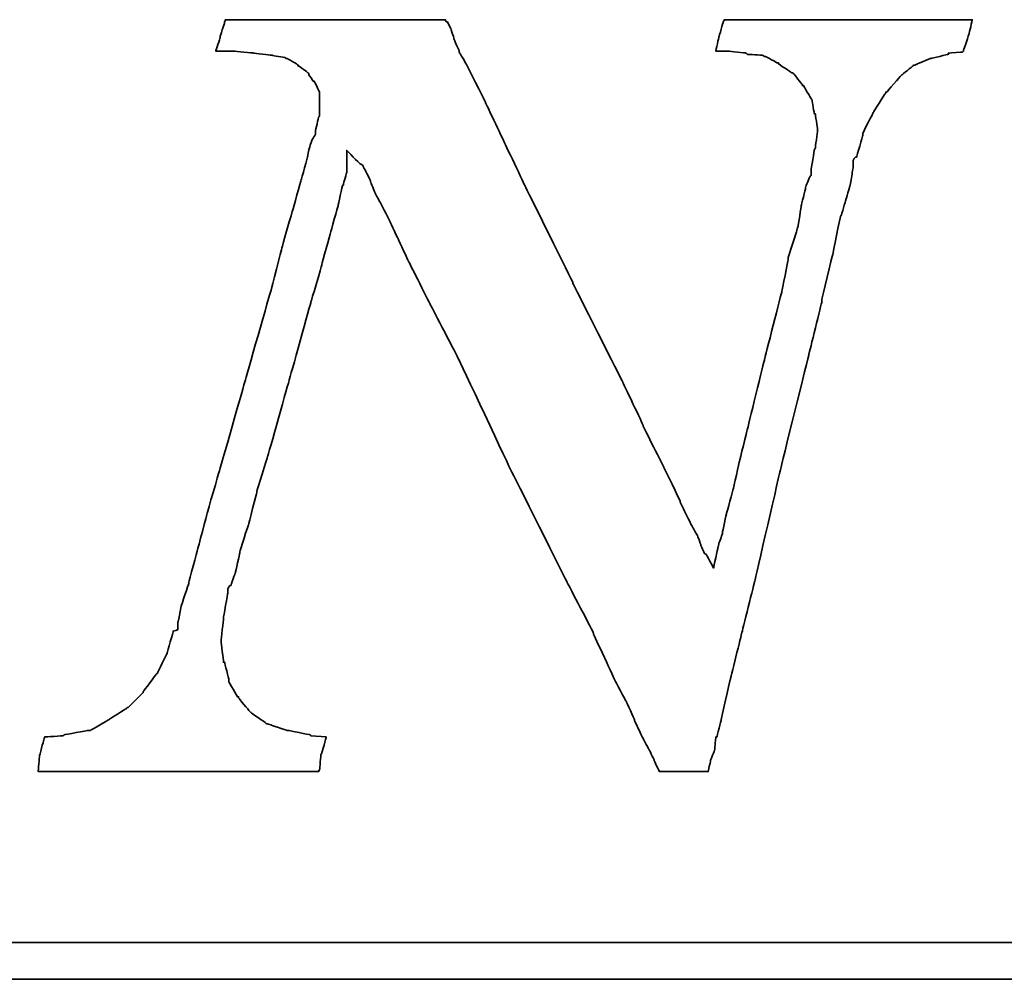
# Model space of a CAD drawing. Header units: millimetres. Extents: x -212 to 3135, y -1694 to 860.
# Tile 561 of 565: x 1114.97 to 1120.35, y -397.81 to -392.56. Entities that reach past the tile are written whole.
import ezdxf

# ---------------------------------------------------------------- set-up
doc = ezdxf.new("R2010")
doc.units = ezdxf.units.MM
doc.layers.add('DIM', color=4, linetype='CONTINUOUS')
doc.layers.add('layer 1', color=7, linetype='CONTINUOUS')

# ---------------------------------------------------------------- blocks, each defined once
blk = doc.blocks.new('TBI MOTION logo(完整正式版)')
at = {"layer": 'layer 1', "color": 22, "lineweight": 35}
for points, knots in [([(58.92625, -7.91875), (58.92625, -7.91875), (58.58625, -7.89375), (58.58625, -7.89375), (58.58625, -7.89375), (58.58625, -7.89375), (58.56625, -7.87125), (58.56625, -7.87125), (58.56625, -7.87125), (58.56625, -7.87125), (58.08375, -7.77375), (58.08375, -7.77375), (58.08375, -7.77375), (58.08375, -7.77375), (58.06125, -7.77375), (58.06125, -7.77375), (58.06125, -7.77375), (58.06125, -7.77375), (57.62625, -7.63125), (57.62625, -7.63125), (57.62625, -7.63125), (57.62625, -7.63125), (57.60625, -7.63125), (57.60625, -7.63125), (57.60625, -7.63125), (57.60625, -7.63125), (57.58125, -7.60625), (57.58125, -7.60625), (57.58125, -7.60625), (57.58125, -7.60625), (57.26625, -7.38875), (57.26625, -7.38875), (57.26625, -7.38875), (57.26625, -7.38875), (57.24625, -7.36875), (57.24625, -7.36875), (57.24625, -7.36875), (57.24625, -7.36875), (57.22125, -7.34375), (57.22125, -7.34375), (57.22125, -7.34375), (57.22125, -7.34375), (56.98125, -7.05375), (56.98125, -7.05375), (56.98125, -7.05375), (56.98125, -7.05375), (56.98125, -7.02875), (56.98125, -7.02875), (56.98125, -7.02875), (56.98125, -7.02875), (56.95625, -7.02875), (56.95625, -7.02875), (56.95625, -7.02875), (56.95625, -7.02875), (56.76625, -6.69625), (56.76625, -6.69625), (56.76625, -6.69625), (56.76625, -6.69625), (56.76625, -6.67125), (56.76625, -6.67125), (56.76625, -6.67125), (56.76625, -6.67125), (56.76625, -6.64875), (56.76625, -6.64875), (56.76625, -6.64875), (56.76625, -6.64875), (56.67125, -6.26375), (56.67125, -6.26375), (56.67125, -6.26375), (56.67125, -6.26375), (56.64625, -6.26375), (56.64625, -6.26375), (56.64625, -6.26375), (56.64625, -6.26375), (56.64625, -6.23875), (56.64625, -6.23875), (56.64625, -6.23875), (56.64625, -6.23875), (56.59625, -5.80875), (56.59625, -5.80875), (56.59625, -5.80875), (56.59625, -5.80875), (56.59625, -5.78375), (56.59625, -5.78375), (56.59625, -5.78375), (56.59625, -5.78375), (56.64625, -5.30375), (56.64625, -5.30375), (56.64625, -5.30375), (56.64625, -5.30375), (56.64625, -5.27875), (56.64625, -5.27875), (56.64625, -5.27875), (56.64625, -5.27875), (56.74125, -4.72875), (56.74125, -4.72875), (56.74125, -4.72875), (56.74125, -4.72875), (56.74125, -4.67875), (56.74125, -4.67875), (56.74125, -4.67875), (56.74125, -4.67875), (56.74125, -4.63375), (56.74125, -4.63375), (56.74125, -4.63375), (56.74125, -4.63375), (56.79125, -4.55875), (56.79125, -4.55875), (56.79125, -4.55875), (56.79125, -4.55875), (56.81125, -4.55875), (56.81125, -4.55875), (56.81125, -4.55875), (56.81125, -4.55875), (56.91125, -4.27375), (56.91125, -4.27375), (56.91125, -4.27375), (56.91125, -4.27375), (57.00625, -3.83874), (57.00625, -3.83874), (57.00625, -3.83874), (57.00625, -3.83874), (57.00625, -3.81374), (57.00625, -3.81374), (57.00625, -3.81374), (57.00625, -3.81374), (57.19875, -3.21374), (57.19875, -3.21374), (57.19875, -3.21374), (57.19875, -3.21374), (57.38625, -2.49625), (57.38625, -2.49625), (57.38625, -2.49625), (57.38625, -2.49625), (57.38625, -2.47374), (57.38625, -2.47374), (57.38625, -2.47374), (57.38625, -2.47374), (57.62625, -1.70375), (57.62625, -1.70375), (57.62625, -1.70375), (57.62625, -1.70375), (58.10625, 0.00125), (58.10625, 0.00125), (58.10625, 0.00125), (58.10625, 0.00125), (58.58625, 1.72625), (58.58625, 1.72625), (58.58625, 1.72625), (58.58625, 1.72625), (58.82625, 2.54125), (58.82625, 2.54125), (58.82625, 2.54125), (58.82625, 2.54125), (58.82625, 2.56374), (58.82625, 2.56374), (58.82625, 2.56374), (58.82625, 2.56374), (59.02125, 3.26125), (59.02125, 3.26125), (59.02125, 3.26125), (59.02125, 3.26125), (59.18625, 3.86125), (59.18625, 3.86125), (59.18625, 3.86125), (59.18625, 3.86125), (59.28625, 4.31875), (59.28625, 4.31875), (59.28625, 4.31875), (59.28625, 4.31875), (59.30625, 4.31875), (59.30625, 4.31875), (59.30625, 4.31875), (59.30625, 4.31875), (59.30625, 4.34125), (59.30625, 4.34125), (59.30625, 4.34125), (59.30625, 4.34125), (59.38125, 4.60625), (59.38125, 4.60625), (59.38125, 4.60625), (59.38125, 4.60625), (59.38125, 4.65125), (59.38125, 4.65125), (59.38125, 4.65125), (59.38125, 4.65125), (59.38125, 5.08625), (59.38125, 5.08625), (59.38125, 5.08625), (59.38125, 5.08625), (59.66625, 4.79624), (59.66625, 4.79624), (59.66625, 4.79624), (59.66625, 4.79624), (59.74125, 4.75124), (59.74125, 4.75124), (59.74125, 4.75124), (59.74125, 4.75124), (59.74125, 4.72624), (59.74125, 4.72624), (59.74125, 4.72624), (59.74125, 4.72624), (59.76125, 4.70124), (59.76125, 4.70124), (59.76125, 4.70124), (59.76125, 4.70124), (59.81125, 4.60625), (59.81125, 4.60625), (59.81125, 4.60625), (59.81125, 4.60625), (59.90625, 4.41125), (59.90625, 4.41125), (59.90625, 4.41125), (59.90625, 4.41125), (59.90625, 4.39125), (59.90625, 4.39125), (59.90625, 4.39125), (59.90625, 4.39125), (60.00375, 4.15124), (60.00375, 4.15124), (60.00375, 4.15124), (60.00375, 4.15124), (60.14625, 3.88374), (60.14625, 3.88374), (60.14625, 3.88374), (60.14625, 3.88374), (60.34125, 3.50124), (60.34125, 3.50124), (60.34125, 3.50124), (60.34125, 3.50124), (60.53125, 3.09125), (60.53125, 3.09125), (60.53125, 3.09125), (60.53125, 3.09125), (60.74625, 2.63625), (60.74625, 2.63625), (60.74625, 2.63625), (60.74625, 2.63625), (61.25125, 1.63124), (61.25125, 1.63124), (61.25125, 1.63124), (61.25125, 1.63124), (61.85125, 0.47625), (61.85125, 0.47625), (61.85125, 0.47625), (61.85125, 0.47625), (63.02625, -2.01874), (63.02625, -2.01874), (63.02625, -2.01874), (63.02625, -2.01874), (64.27625, -4.51374), (64.27625, -4.51374), (64.27625, -4.51374), (64.27625, -4.51374), (64.85125, -5.61375), (64.85125, -5.61375), (64.85125, -5.61375), (64.85125, -5.61375), (64.85125, -5.64125), (64.85125, -5.64125), (64.85125, -5.64125), (64.85125, -5.64125), (65.32875, -6.67125), (65.32875, -6.67125), (65.32875, -6.67125), (65.32875, -6.67125), (65.57125, -7.12875), (65.57125, -7.12875), (65.57125, -7.12875), (65.57125, -7.12875), (65.76125, -7.53625), (65.76125, -7.53625), (65.76125, -7.53625), (65.76125, -7.53625), (65.76125, -7.55625), (65.76125, -7.55625), (65.76125, -7.55625), (65.76125, -7.55625), (65.90375, -7.87125), (65.90375, -7.87125), (65.90375, -7.87125), (65.90375, -7.87125), (66.07125, -8.18125), (66.07125, -8.18125), (66.07125, -8.18125), (66.07125, -8.18125), (66.19125, -8.42375), (66.19125, -8.42375), (66.19125, -8.42375), (66.19125, -8.42375), (66.19125, -8.44375), (66.19125, -8.44375), (66.19125, -8.44375), (66.19125, -8.44375), (66.29125, -8.63875), (66.29125, -8.63875), (66.29125, -8.63875), (66.29125, -8.63875), (66.31125, -8.68625), (66.31125, -8.68625), (66.31125, -8.68625), (66.31125, -8.68625), (66.38375, -8.68625), (66.38375, -8.68625), (66.38375, -8.68625), (66.38375, -8.68625), (66.84125, -8.68625), (66.84125, -8.68625), (66.84125, -8.68625), (66.84125, -8.68625), (67.29625, -8.68625), (67.29625, -8.68625), (67.29625, -8.68625), (67.29625, -8.68625), (67.36625, -8.68625), (67.36625, -8.68625), (67.36625, -8.68625), (67.36625, -8.68625), (67.39125, -8.68625), (67.39125, -8.68625), (67.39125, -8.68625), (67.39125, -8.68625), (67.44125, -8.46875), (67.44125, -8.46875), (67.44125, -8.46875), (67.44125, -8.46875), (67.44125, -8.44375), (67.44125, -8.44375), (67.44125, -8.44375), (67.44125, -8.44375), (67.53625, -8.20375), (67.53625, -8.20375), (67.53625, -8.20375), (67.53625, -8.20375), (67.56125, -7.94375), (67.56125, -7.94375), (67.56125, -7.94375), (67.56125, -7.94375), (67.56125, -7.91875), (67.56125, -7.91875), (67.56125, -7.91875), (67.56125, -7.91875), (67.58625, -7.91875), (67.58625, -7.91875), (67.58625, -7.91875), (67.58625, -7.91875), (67.68125, -7.53625), (67.68125, -7.53625), (67.68125, -7.53625), (67.68125, -7.53625), (67.87375, -6.67125), (67.87375, -6.67125), (67.87375, -6.67125), (67.87375, -6.67125), (68.13625, -5.61375), (68.13625, -5.61375), (68.13625, -5.61375), (68.13625, -5.61375), (68.42375, -4.46374), (68.42375, -4.46374), (68.42375, -4.46374), (68.42375, -4.46374), (68.99875, -1.96874), (68.99875, -1.96874), (68.99875, -1.96874), (68.99875, -1.96874), (69.62625, 0.57625), (69.62625, 0.57625), (69.62625, 0.57625), (69.62625, 0.57625), (69.91125, 1.72625), (69.91125, 1.72625), (69.91125, 1.72625), (69.91125, 1.72625), (69.91125, 1.77625), (69.91125, 1.77625), (69.91125, 1.77625), (69.91125, 1.77625), (70.15125, 2.78124), (70.15125, 2.78124), (70.15125, 2.78124), (70.15125, 2.78124), (70.32125, 3.62125), (70.32125, 3.62125), (70.32125, 3.62125), (70.32125, 3.62125), (70.34125, 3.64625), (70.34125, 3.64625), (70.34125, 3.64625), (70.34125, 3.64625), (70.44125, 3.98125), (70.44125, 3.98125), (70.44125, 3.98125), (70.44125, 3.98125), (70.53625, 4.31875), (70.53625, 4.31875), (70.53625, 4.31875), (70.53625, 4.31875), (70.58125, 4.55875), (70.58125, 4.55875), (70.58125, 4.55875), (70.58125, 4.55875), (70.60625, 4.72624), (70.60625, 4.72624), (70.60625, 4.72624), (70.60625, 4.72624), (70.60625, 4.79624), (70.60625, 4.79624), (70.60625, 4.79624), (70.60625, 4.79624), (70.60625, 4.87125), (70.60625, 4.87125), (70.60625, 4.87125), (70.60625, 4.87125), (70.65625, 4.94125), (70.65625, 4.94125), (70.65625, 4.94125), (70.65625, 4.94125), (70.68125, 4.94125), (70.68125, 4.94125), (70.68125, 4.94125), (70.68125, 4.94125), (70.82125, 5.42125), (70.82125, 5.42125), (70.82125, 5.42125), (70.82125, 5.42125), (70.82125, 5.44625), (70.82125, 5.44625), (70.82125, 5.44625), (70.82125, 5.44625), (70.82125, 5.47125), (70.82125, 5.47125), (70.82125, 5.47125), (70.82125, 5.47125), (71.06125, 5.94625), (71.06125, 5.94625), (71.06125, 5.94625), (71.06125, 5.94625), (71.30125, 6.33124), (71.30125, 6.33124), (71.30125, 6.33124), (71.30125, 6.33124), (71.32625, 6.35625), (71.32625, 6.35625), (71.32625, 6.35625), (71.32625, 6.35625), (71.32625, 6.38124), (71.32625, 6.38124), (71.32625, 6.38124), (71.32625, 6.38124), (71.35125, 6.38124), (71.35125, 6.38124), (71.35125, 6.38124), (71.35125, 6.38124), (71.66125, 6.74125), (71.66125, 6.74125), (71.66125, 6.74125), (71.66125, 6.74125), (71.68625, 6.76625), (71.68625, 6.76625), (71.68625, 6.76625), (71.68625, 6.76625), (71.92625, 6.95624), (71.92625, 6.95624), (71.92625, 6.95624), (71.92625, 6.95624), (71.95125, 6.98125), (71.95125, 6.98125), (71.95125, 6.98125), (71.95125, 6.98125), (71.97625, 6.98125), (71.97625, 6.98125), (71.97625, 6.98125), (71.97625, 6.98125), (72.31125, 7.12624), (72.31125, 7.12624), (72.31125, 7.12624), (72.31125, 7.12624), (72.33375, 7.12624), (72.33375, 7.12624), (72.33375, 7.12624), (72.33375, 7.12624), (72.71625, 7.21875), (72.71625, 7.21875), (72.71625, 7.21875), (72.71625, 7.21875), (72.71625, 7.24624), (72.71625, 7.24624), (72.71625, 7.24624), (72.71625, 7.24624), (72.74125, 7.24624), (72.74125, 7.24624), (72.74125, 7.24624), (72.74125, 7.24624), (73.03124, 7.26624), (73.03124, 7.26624), (73.03124, 7.26624), (73.03124, 7.26624), (73.05375, 7.29125), (73.05375, 7.29125), (73.05375, 7.29125), (73.05375, 7.29125), (73.05375, 7.31625), (73.05375, 7.31625), (73.05375, 7.31625), (73.05375, 7.31625), (73.17625, 7.67625), (73.17625, 7.67625), (73.17625, 7.67625), (73.17625, 7.67625), (73.24625, 7.98625), (73.24625, 7.98625), (73.24625, 7.98625), (73.24625, 7.98625), (73.19625, 7.98625), (73.19625, 7.98625), (73.19625, 7.98625), (73.19625, 7.98625), (72.93625, 7.98625), (72.93625, 7.98625), (72.93625, 7.98625), (72.93625, 7.98625), (72.55125, 7.98625), (72.55125, 7.98625), (72.55125, 7.98625), (72.55125, 7.98625), (72.09625, 7.98625), (72.09625, 7.98625), (72.09625, 7.98625), (72.09625, 7.98625), (71.64125, 7.98625), (71.64125, 7.98625), (71.64125, 7.98625), (71.64125, 7.98625), (70.53625, 7.98625), (70.53625, 7.98625), (70.53625, 7.98625), (70.53625, 7.98625), (69.47875, 7.98625), (69.47875, 7.98625), (69.47875, 7.98625), (69.47875, 7.98625), (68.95125, 7.98625), (68.95125, 7.98625), (68.95125, 7.98625), (68.95125, 7.98625), (68.52125, 7.98625), (68.52125, 7.98625), (68.52125, 7.98625), (68.52125, 7.98625), (68.13625, 7.98625), (68.13625, 7.98625), (68.13625, 7.98625), (68.13625, 7.98625), (67.87375, 7.98625), (67.87375, 7.98625), (67.87375, 7.98625), (67.87375, 7.98625), (67.75125, 7.98625), (67.75125, 7.98625), (67.75125, 7.98625), (67.75125, 7.98625), (67.72625, 7.94125), (67.72625, 7.94125), (67.72625, 7.94125), (67.72625, 7.94125), (67.63125, 7.60625), (67.63125, 7.60625), (67.63125, 7.60625), (67.63125, 7.60625), (67.56125, 7.29125), (67.56125, 7.29125), (67.56125, 7.29125), (67.56125, 7.29125), (67.72625, 7.29125), (67.72625, 7.29125), (67.72625, 7.29125), (67.72625, 7.29125), (67.82625, 7.29125), (67.82625, 7.29125), (67.82625, 7.29125), (67.82625, 7.29125), (67.84625, 7.29125), (67.84625, 7.29125), (67.84625, 7.29125), (67.84625, 7.29125), (68.23125, 7.24624), (68.23125, 7.24624), (68.23125, 7.24624), (68.23125, 7.24624), (68.25875, 7.21875), (68.25875, 7.21875), (68.25875, 7.21875), (68.25875, 7.21875), (68.59125, 7.19624), (68.59125, 7.19624), (68.59125, 7.19624), (68.59125, 7.19624), (68.64125, 7.17125), (68.64125, 7.17125), (68.64125, 7.17125), (68.64125, 7.17125), (68.66625, 7.17125), (68.66625, 7.17125), (68.66625, 7.17125), (68.66625, 7.17125), (68.92625, 7.02624), (68.92625, 7.02624), (68.92625, 7.02624), (68.92625, 7.02624), (68.95125, 7.02624), (68.95125, 7.02624), (68.95125, 7.02624), (68.95125, 7.02624), (68.95125, 7.00624), (68.95125, 7.00624), (68.95125, 7.00624), (68.95125, 7.00624), (69.23875, 6.81125), (69.23875, 6.81125), (69.23875, 6.81125), (69.23875, 6.81125), (69.26625, 6.81125), (69.26625, 6.81125), (69.26625, 6.81125), (69.26625, 6.81125), (69.28625, 6.78625), (69.28625, 6.78625), (69.28625, 6.78625), (69.28625, 6.78625), (69.47875, 6.54875), (69.47875, 6.54875), (69.47875, 6.54875), (69.47875, 6.54875), (69.47875, 6.52375), (69.47875, 6.52375), (69.47875, 6.52375), (69.47875, 6.52375), (69.50625, 6.52375), (69.50625, 6.52375), (69.50625, 6.52375), (69.50625, 6.52375), (69.67125, 6.23625), (69.67125, 6.23625), (69.67125, 6.23625), (69.67125, 6.23625), (69.69375, 6.21125), (69.69375, 6.21125), (69.69375, 6.21125), (69.69375, 6.21125), (69.69375, 6.18625), (69.69375, 6.18625), (69.69375, 6.18625), (69.69375, 6.18625), (69.74625, 5.89875), (69.74625, 5.89875), (69.74625, 5.89875), (69.74625, 5.89875), (69.76625, 5.89875), (69.76625, 5.89875), (69.76625, 5.89875), (69.76625, 5.89875), (69.81375, 5.56625), (69.81375, 5.56625), (69.81375, 5.56625), (69.81375, 5.56625), (69.81375, 5.54125), (69.81375, 5.54125), (69.81375, 5.54125), (69.81375, 5.54125), (69.81375, 5.51625), (69.81375, 5.51625), (69.81375, 5.51625), (69.81375, 5.51625), (69.76625, 5.13125), (69.76625, 5.13125), (69.76625, 5.13125), (69.76625, 5.13125), (69.74625, 5.10874), (69.74625, 5.10874), (69.74625, 5.10874), (69.74625, 5.10874), (69.67125, 4.65125), (69.67125, 4.65125), (69.67125, 4.65125), (69.67125, 4.65125), (69.67125, 4.55875), (69.67125, 4.55875), (69.67125, 4.55875), (69.67125, 4.55875), (69.67125, 4.53125), (69.67125, 4.53125), (69.67125, 4.53125), (69.67125, 4.53125), (69.64625, 4.50874), (69.64625, 4.50874), (69.64625, 4.50874), (69.64625, 4.50874), (69.55125, 4.27125), (69.55125, 4.27125), (69.55125, 4.27125), (69.55125, 4.27125), (69.55125, 4.24625), (69.55125, 4.24625), (69.55125, 4.24625), (69.55125, 4.24625), (69.45375, 3.86125), (69.45375, 3.86125), (69.45375, 3.86125), (69.45375, 3.86125), (69.38625, 3.40624), (69.38625, 3.40624), (69.38625, 3.40624), (69.38625, 3.40624), (69.35875, 3.33125), (69.35875, 3.33125), (69.35875, 3.33125), (69.35875, 3.33125), (69.35875, 3.30875), (69.35875, 3.30875), (69.35875, 3.30875), (69.35875, 3.30875), (69.16625, 2.71125), (69.16625, 2.71125), (69.16625, 2.71125), (69.16625, 2.71125), (69.16625, 2.66375), (69.16625, 2.66375), (69.16625, 2.66375), (69.16625, 2.66375), (69.02625, 1.96374), (69.02625, 1.96374), (69.02625, 1.96374), (69.02625, 1.96374), (68.64125, 0.45624), (68.64125, 0.45624), (68.64125, 0.45624), (68.64125, 0.45624), (68.25875, -1.10625), (68.25875, -1.10625), (68.25875, -1.10625), (68.25875, -1.10625), (68.08625, -1.80125), (68.08625, -1.80125), (68.08625, -1.80125), (68.08625, -1.80125), (67.94625, -2.42625), (67.94625, -2.42625), (67.94625, -2.42625), (67.94625, -2.42625), (67.80125, -2.95375), (67.80125, -2.95375), (67.80125, -2.95375), (67.80125, -2.95375), (67.70625, -3.38375), (67.70625, -3.38375), (67.70625, -3.38375), (67.70625, -3.38375), (67.70625, -3.40875), (67.70625, -3.40875), (67.70625, -3.40875), (67.70625, -3.40875), (67.63125, -3.62375), (67.63125, -3.62375), (67.63125, -3.62375), (67.63125, -3.62375), (67.60625, -3.72125), (67.60625, -3.72125), (67.60625, -3.72125), (67.60625, -3.72125), (67.51125, -4.17375), (67.51125, -4.17375), (67.51125, -4.17375), (67.51125, -4.17375), (67.34625, -3.86374), (67.34625, -3.86374), (67.34625, -3.86374), (67.34625, -3.86374), (67.32125, -3.86374), (67.32125, -3.86374), (67.32125, -3.86374), (67.32125, -3.86374), (67.27125, -3.76874), (67.27125, -3.76874), (67.27125, -3.76874), (67.27125, -3.76874), (67.22625, -3.67374), (67.22625, -3.67374), (67.22625, -3.67374), (67.22625, -3.67374), (67.22625, -3.64875), (67.22625, -3.64875), (67.22625, -3.64875), (67.22625, -3.64875), (67.15125, -3.45375), (67.15125, -3.45375), (67.15125, -3.45375), (67.15125, -3.45375), (67.05625, -3.28875), (67.05625, -3.28875), (67.05625, -3.28875), (67.05625, -3.28875), (66.91125, -3.00125), (66.91125, -3.00125), (66.91125, -3.00125), (66.91125, -3.00125), (66.77125, -2.71375), (66.77125, -2.71375), (66.77125, -2.71375), (66.77125, -2.71375), (66.77125, -2.68875), (66.77125, -2.68875), (66.77125, -2.68875), (66.77125, -2.68875), (66.41125, -1.94374), (66.41125, -1.94374), (66.41125, -1.94374), (66.41125, -1.94374), (65.95125, -1.03375), (65.95125, -1.03375), (65.95125, -1.03375), (65.95125, -1.03375), (65.95125, -1.00875), (65.95125, -1.00875), (65.95125, -1.00875), (65.95125, -1.00875), (65.49625, -0.04874), (65.49625, -0.04874), (65.49625, -0.04874), (65.49625, -0.04874), (64.39375, 2.13624), (64.39375, 2.13624), (64.39375, 2.13624), (64.39375, 2.13624), (64.39375, 2.15624), (64.39375, 2.15624), (64.39375, 2.15624), (64.39375, 2.15624), (63.33625, 4.29125), (63.33625, 4.29125), (63.33625, 4.29125), (63.33625, 4.29125), (62.85625, 5.30125), (62.85625, 5.30125), (62.85625, 5.30125), (62.85625, 5.30125), (62.42625, 6.21125), (62.42625, 6.21125), (62.42625, 6.21125), (62.42625, 6.21125), (62.04125, 6.98125), (62.04125, 6.98125), (62.04125, 6.98125), (62.04125, 6.98125), (61.87375, 7.26624), (61.87375, 7.26624), (61.87375, 7.26624), (61.87375, 7.26624), (61.87375, 7.29125), (61.87375, 7.29125), (61.87375, 7.29125), (61.87375, 7.29125), (61.75625, 7.55625), (61.75625, 7.55625), (61.75625, 7.55625), (61.75625, 7.55625), (61.75625, 7.58124), (61.75625, 7.58124), (61.75625, 7.58124), (61.75625, 7.58124), (61.68375, 7.79375), (61.68375, 7.79375), (61.68375, 7.79375), (61.68375, 7.79375), (61.61125, 7.94125), (61.61125, 7.94125), (61.61125, 7.94125), (61.61125, 7.94125), (61.58625, 7.94125), (61.58625, 7.94125), (61.58625, 7.94125), (61.58625, 7.94125), (61.56375, 7.98625), (61.56375, 7.98625), (61.56375, 7.98625), (61.56375, 7.98625), (61.41875, 7.98625), (61.41875, 7.98625), (61.41875, 7.98625), (61.41875, 7.98625), (61.18125, 7.98625), (61.18125, 7.98625), (61.18125, 7.98625), (61.18125, 7.98625), (60.84125, 7.98625), (60.84125, 7.98625), (60.84125, 7.98625), (60.84125, 7.98625), (60.02625, 7.98625), (60.02625, 7.98625), (60.02625, 7.98625), (60.02625, 7.98625), (59.11625, 7.98625), (59.11625, 7.98625), (59.11625, 7.98625), (59.11625, 7.98625), (58.15625, 7.98625), (58.15625, 7.98625), (58.15625, 7.98625), (58.15625, 7.98625), (57.34125, 7.98625), (57.34125, 7.98625), (57.34125, 7.98625), (57.34125, 7.98625), (57.00625, 7.98625), (57.00625, 7.98625), (57.00625, 7.98625), (57.00625, 7.98625), (56.76625, 7.98625), (56.76625, 7.98625), (56.76625, 7.98625), (56.76625, 7.98625), (56.69125, 7.98625), (56.69125, 7.98625), (56.69125, 7.98625), (56.69125, 7.98625), (56.67125, 7.94125), (56.67125, 7.94125), (56.67125, 7.94125), (56.67125, 7.94125), (56.67125, 7.91625), (56.67125, 7.91625), (56.67125, 7.91625), (56.67125, 7.91625), (56.57125, 7.60625), (56.57125, 7.60625), (56.57125, 7.60625), (56.57125, 7.60625), (56.57125, 7.58124), (56.57125, 7.58124), (56.57125, 7.58124), (56.57125, 7.58124), (56.47625, 7.29125), (56.47625, 7.29125), (56.47625, 7.29125), (56.47625, 7.29125), (56.57125, 7.29125), (56.57125, 7.29125), (56.57125, 7.29125), (56.57125, 7.29125), (56.76625, 7.29125), (56.76625, 7.29125), (56.76625, 7.29125), (56.76625, 7.29125), (56.86125, 7.29125), (56.86125, 7.29125), (56.86125, 7.29125), (56.86125, 7.29125), (56.88625, 7.29125), (56.88625, 7.29125), (56.88625, 7.29125), (56.88625, 7.29125), (57.31625, 7.24624), (57.31625, 7.24624), (57.31625, 7.24624), (57.31625, 7.24624), (57.70125, 7.19624), (57.70125, 7.19624), (57.70125, 7.19624), (57.70125, 7.19624), (57.72625, 7.19624), (57.72625, 7.19624), (57.72625, 7.19624), (57.72625, 7.19624), (58.01125, 7.14624), (58.01125, 7.14624), (58.01125, 7.14624), (58.01125, 7.14624), (58.03625, 7.12624), (58.03625, 7.12624), (58.03625, 7.12624), (58.03625, 7.12624), (58.06125, 7.12624), (58.06125, 7.12624), (58.06125, 7.12624), (58.06125, 7.12624), (58.30125, 6.98125), (58.30125, 6.98125), (58.30125, 6.98125), (58.30125, 6.98125), (58.30125, 6.95624), (58.30125, 6.95624), (58.30125, 6.95624), (58.30125, 6.95624), (58.32375, 6.95624), (58.32375, 6.95624), (58.32375, 6.95624), (58.32375, 6.95624), (58.51625, 6.81125), (58.51625, 6.81125), (58.51625, 6.81125), (58.51625, 6.81125), (58.54125, 6.78625), (58.54125, 6.78625), (58.54125, 6.78625), (58.54125, 6.78625), (58.54125, 6.76625), (58.54125, 6.76625), (58.54125, 6.76625), (58.54125, 6.76625), (58.63625, 6.62124), (58.63625, 6.62124), (58.63625, 6.62124), (58.63625, 6.62124), (58.65875, 6.62124), (58.65875, 6.62124), (58.65875, 6.62124), (58.65875, 6.62124), (58.75625, 6.42625), (58.75625, 6.42625), (58.75625, 6.42625), (58.75625, 6.42625), (58.77875, 6.38124), (58.77875, 6.38124), (58.77875, 6.38124), (58.77875, 6.38124), (58.77875, 6.33124), (58.77875, 6.33124), (58.77875, 6.33124), (58.77875, 6.33124), (58.77875, 6.09125), (58.77875, 6.09125), (58.77875, 6.09125), (58.77875, 6.09125), (58.77875, 5.85125), (58.77875, 5.85125), (58.77875, 5.85125), (58.77875, 5.85125), (58.75625, 5.82625), (58.75625, 5.82625), (58.75625, 5.82625), (58.75625, 5.82625), (58.68625, 5.51625), (58.68625, 5.51625), (58.68625, 5.51625), (58.68625, 5.51625), (58.68625, 5.47125), (58.68625, 5.47125), (58.68625, 5.47125), (58.68625, 5.47125), (58.68625, 5.44625), (58.68625, 5.44625), (58.68625, 5.44625), (58.68625, 5.44625), (58.65875, 5.39625), (58.65875, 5.39625), (58.65875, 5.39625), (58.65875, 5.39625), (58.61125, 5.32624), (58.61125, 5.32624), (58.61125, 5.32624), (58.61125, 5.32624), (58.56625, 5.20375), (58.56625, 5.20375), (58.56625, 5.20375), (58.56625, 5.20375), (58.51625, 4.99125), (58.51625, 4.99125), (58.51625, 4.99125), (58.51625, 4.99125), (58.51625, 4.96625), (58.51625, 4.96625), (58.51625, 4.96625), (58.51625, 4.96625), (58.37125, 4.43625), (58.37125, 4.43625), (58.37125, 4.43625), (58.37125, 4.43625), (58.18125, 3.76625), (58.18125, 3.76625), (58.18125, 3.76625), (58.18125, 3.76625), (57.94125, 2.92624), (57.94125, 2.92624), (57.94125, 2.92624), (57.94125, 2.92624), (57.70125, 1.98874), (57.70125, 1.98874), (57.70125, 1.98874), (57.70125, 1.98874), (57.12625, -0.02374), (57.12625, -0.02374), (57.12625, -0.02374), (57.12625, -0.02374), (56.55125, -2.03875), (56.55125, -2.03875), (56.55125, -2.03875), (56.55125, -2.03875), (56.28625, -2.95375), (56.28625, -2.95375), (56.28625, -2.95375), (56.28625, -2.95375), (56.07125, -3.76874), (56.07125, -3.76874), (56.07125, -3.76874), (56.07125, -3.76874), (55.87625, -4.48874), (55.87625, -4.48874), (55.87625, -4.48874), (55.87625, -4.48874), (55.87625, -4.51374), (55.87625, -4.51374), (55.87625, -4.51374), (55.87625, -4.51374), (55.71125, -5.01625), (55.71125, -5.01625), (55.71125, -5.01625), (55.71125, -5.01625), (55.66125, -5.25375), (55.66125, -5.25375), (55.66125, -5.25375), (55.66125, -5.25375), (55.66125, -5.27875), (55.66125, -5.27875), (55.66125, -5.27875), (55.66125, -5.27875), (55.63625, -5.37375), (55.63625, -5.37375), (55.63625, -5.37375), (55.63625, -5.37375), (55.63625, -5.42375), (55.63625, -5.42375), (55.63625, -5.42375), (55.63625, -5.42375), (55.63625, -5.54125), (55.63625, -5.54125), (55.63625, -5.54125), (55.63625, -5.54125), (55.54125, -5.56875), (55.54125, -5.56875), (55.54125, -5.56875), (55.54125, -5.56875), (55.39625, -6.04875), (55.39625, -6.04875), (55.39625, -6.04875), (55.39625, -6.04875), (55.39625, -6.06875), (55.39625, -6.06875), (55.39625, -6.06875), (55.39625, -6.06875), (55.18125, -6.50375), (55.18125, -6.50375), (55.18125, -6.50375), (55.18125, -6.50375), (55.15625, -6.52875), (55.15625, -6.52875), (55.15625, -6.52875), (55.15625, -6.52875), (54.86875, -6.91125), (54.86875, -6.91125), (54.86875, -6.91125), (54.86875, -6.91125), (54.86875, -6.93375), (54.86875, -6.93375), (54.86875, -6.93375), (54.86875, -6.93375), (54.53125, -7.26875), (54.53125, -7.26875), (54.53125, -7.26875), (54.53125, -7.26875), (54.51125, -7.26875), (54.51125, -7.26875), (54.51125, -7.26875), (54.51125, -7.26875), (54.48625, -7.29625), (54.48625, -7.29625), (54.48625, -7.29625), (54.48625, -7.29625), (54.10375, -7.53625), (54.10375, -7.53625), (54.10375, -7.53625), (54.10375, -7.53625), (53.69625, -7.77375), (53.69625, -7.77375), (53.69625, -7.77375), (53.69625, -7.77375), (53.67125, -7.77375), (53.67125, -7.77375), (53.67125, -7.77375), (53.67125, -7.77375), (53.64625, -7.77375), (53.64625, -7.77375), (53.64625, -7.77375), (53.64625, -7.77375), (53.11625, -7.87125), (53.11625, -7.87125), (53.11625, -7.87125), (53.11625, -7.87125), (53.09625, -7.89375), (53.09625, -7.89375), (53.09625, -7.89375), (53.09625, -7.89375), (52.68625, -7.91875), (52.68625, -7.91875), (52.68625, -7.91875), (52.68625, -7.91875), (52.66125, -7.99125), (52.66125, -7.99125), (52.66125, -7.99125), (52.66125, -7.99125), (52.56625, -8.34875), (52.56625, -8.34875), (52.56625, -8.34875), (52.56625, -8.34875), (52.54125, -8.68625), (52.54125, -8.68625), (52.54125, -8.68625), (52.54125, -8.68625), (52.58875, -8.68625), (52.58875, -8.68625), (52.58875, -8.68625), (52.58875, -8.68625), (52.87625, -8.68625), (52.87625, -8.68625), (52.87625, -8.68625), (52.87625, -8.68625), (53.33625, -8.68625), (53.33625, -8.68625), (53.33625, -8.68625), (53.33625, -8.68625), (53.79125, -8.68625), (53.79125, -8.68625), (53.79125, -8.68625), (53.79125, -8.68625), (54.36625, -8.68625), (54.36625, -8.68625), (54.36625, -8.68625), (54.36625, -8.68625), (55.59125, -8.68625), (55.59125, -8.68625), (55.59125, -8.68625), (55.59125, -8.68625), (56.76625, -8.68625), (56.76625, -8.68625), (56.76625, -8.68625), (56.76625, -8.68625), (57.34125, -8.68625), (57.34125, -8.68625), (57.34125, -8.68625), (57.34125, -8.68625), (57.82125, -8.68625), (57.82125, -8.68625), (57.82125, -8.68625), (57.82125, -8.68625), (58.25125, -8.68625), (58.25125, -8.68625), (58.25125, -8.68625), (58.25125, -8.68625), (58.58625, -8.68625), (58.58625, -8.68625), (58.58625, -8.68625), (58.58625, -8.68625), (58.75625, -8.68625), (58.75625, -8.68625), (58.75625, -8.68625), (58.75625, -8.68625), (58.77875, -8.63875), (58.77875, -8.63875), (58.77875, -8.63875), (58.77875, -8.63875), (58.80625, -8.30375), (58.80625, -8.30375), (58.80625, -8.30375), (58.80625, -8.30375), (58.82625, -8.27875), (58.82625, -8.27875), (58.82625, -8.27875), (58.82625, -8.27875), (58.92625, -7.91875), (58.92625, -7.91875)], [0, 0, 0, 0, 0.003125, 0.003125, 0.003125, 0.00312501, 0.00625, 0.00625, 0.00625, 0.00625001, 0.009375, 0.009375, 0.009375, 0.00937501, 0.0125, 0.0125, 0.0125, 0.01250001, 0.015625, 0.015625, 0.015625, 0.01562501, 0.01875, 0.01875, 0.01875, 0.01875001, 0.021875, 0.021875, 0.021875, 0.02187501, 0.025, 0.025, 0.025, 0.02500001, 0.028125, 0.028125, 0.028125, 0.02812501, 0.03125, 0.03125, 0.03125, 0.03125001, 0.034375, 0.034375, 0.034375, 0.03437501, 0.0375, 0.0375, 0.0375, 0.03750001, 0.040625, 0.040625, 0.040625, 0.04062501, 0.04375, 0.04375, 0.04375, 0.04375001, 0.046875, 0.046875, 0.046875, 0.04687501, 0.05, 0.05, 0.05, 0.05000001, 0.053125, 0.053125, 0.053125, 0.05312501, 0.05625, 0.05625, 0.05625, 0.05625001, 0.059375, 0.059375, 0.059375, 0.05937501, 0.0625, 0.0625, 0.0625, 0.06250001, 0.065625, 0.065625, 0.065625, 0.06562501, 0.06875, 0.06875, 0.06875, 0.06875001, 0.071875, 0.071875, 0.071875, 0.07187501, 0.075, 0.075, 0.075, 0.07500001, 0.078125, 0.078125, 0.078125, 0.07812501, 0.08125, 0.08125, 0.08125, 0.08125001, 0.084375, 0.084375, 0.084375, 0.08437501, 0.0875, 0.0875, 0.0875, 0.08750001, 0.090625, 0.090625, 0.090625, 0.09062501, 0.09375, 0.09375, 0.09375, 0.09375001, 0.096875, 0.096875, 0.096875, 0.09687501, 0.1, 0.1, 0.1, 0.10000001, 0.103125, 0.103125, 0.103125, 0.10312501, 0.10625, 0.10625, 0.10625, 0.10625001, 0.109375, 0.109375, 0.109375, 0.10937501, 0.1125, 0.1125, 0.1125, 0.11250001, 0.115625, 0.115625, 0.115625, 0.11562501, 0.11875, 0.11875, 0.11875, 0.11875001, 0.121875, 0.121875, 0.121875, 0.12187501, 0.125, 0.125, 0.125, 0.12500001, 0.128125, 0.128125, 0.128125, 0.12812501, 0.13125, 0.13125, 0.13125, 0.13125001, 0.134375, 0.134375, 0.134375, 0.13437501, 0.1375, 0.1375, 0.1375, 0.13750001, 0.140625, 0.140625, 0.140625, 0.14062501, 0.14375, 0.14375, 0.14375, 0.14375001, 0.146875, 0.146875, 0.146875, 0.14687501, 0.15, 0.15, 0.15, 0.15000001, 0.153125, 0.153125, 0.153125, 0.15312501, 0.15625, 0.15625, 0.15625, 0.15625001, 0.159375, 0.159375, 0.159375, 0.15937501, 0.1625, 0.1625, 0.1625, 0.16250001, 0.165625, 0.165625, 0.165625, 0.16562501, 0.16875, 0.16875, 0.16875, 0.16875001, 0.171875, 0.171875, 0.171875, 0.17187501, 0.175, 0.175, 0.175, 0.17500001, 0.178125, 0.178125, 0.178125, 0.17812501, 0.18125, 0.18125, 0.18125, 0.18125001, 0.184375, 0.184375, 0.184375, 0.18437501, 0.1875, 0.1875, 0.1875, 0.18750001, 0.190625, 0.190625, 0.190625, 0.19062501, 0.19375, 0.19375, 0.19375, 0.19375001, 0.196875, 0.196875, 0.196875, 0.19687501, 0.2, 0.2, 0.2, 0.20000001, 0.203125, 0.203125, 0.203125, 0.20312501, 0.20625, 0.20625, 0.20625, 0.20625001, 0.209375, 0.209375, 0.209375, 0.20937501, 0.2125, 0.2125, 0.2125, 0.21250001, 0.215625, 0.215625, 0.215625, 0.21562501, 0.21875, 0.21875, 0.21875, 0.21875001, 0.221875, 0.221875, 0.221875, 0.22187501, 0.225, 0.225, 0.225, 0.22500001, 0.228125, 0.228125, 0.228125, 0.22812501, 0.23125, 0.23125, 0.23125, 0.23125001, 0.234375, 0.234375, 0.234375, 0.23437501, 0.2375, 0.2375, 0.2375, 0.23750001, 0.240625, 0.240625, 0.240625, 0.24062501, 0.24375, 0.24375, 0.24375, 0.24375001, 0.246875, 0.246875, 0.246875, 0.24687501, 0.25, 0.25, 0.25, 0.25000001, 0.253125, 0.253125, 0.253125, 0.25312501, 0.25625, 0.25625, 0.25625, 0.25625001, 0.259375, 0.259375, 0.259375, 0.25937501, 0.2625, 0.2625, 0.2625, 0.26250001, 0.265625, 0.265625, 0.265625, 0.26562501, 0.26875, 0.26875, 0.26875, 0.26875001, 0.271875, 0.271875, 0.271875, 0.27187501, 0.275, 0.275, 0.275, 0.27500001, 0.278125, 0.278125, 0.278125, 0.27812501, 0.28125, 0.28125, 0.28125, 0.28125001, 0.284375, 0.284375, 0.284375, 0.28437501, 0.2875, 0.2875, 0.2875, 0.28750001, 0.290625, 0.290625, 0.290625, 0.29062501, 0.29375, 0.29375, 0.29375, 0.29375001, 0.296875, 0.296875, 0.296875, 0.29687501, 0.3, 0.3, 0.3, 0.30000001, 0.303125, 0.303125, 0.303125, 0.30312501, 0.30625, 0.30625, 0.30625, 0.30625001, 0.309375, 0.309375, 0.309375, 0.30937501, 0.3125, 0.3125, 0.3125, 0.31250001, 0.315625, 0.315625, 0.315625, 0.31562501, 0.31875, 0.31875, 0.31875, 0.31875001, 0.321875, 0.321875, 0.321875, 0.32187501, 0.325, 0.325, 0.325, 0.32500001, 0.328125, 0.328125, 0.328125, 0.32812501, 0.33125, 0.33125, 0.33125, 0.33125001, 0.334375, 0.334375, 0.334375, 0.33437501, 0.3375, 0.3375, 0.3375, 0.33750001, 0.340625, 0.340625, 0.340625, 0.34062501, 0.34375, 0.34375, 0.34375, 0.34375001, 0.346875, 0.346875, 0.346875, 0.34687501, 0.35, 0.35, 0.35, 0.35000001, 0.353125, 0.353125, 0.353125, 0.35312501, 0.35625, 0.35625, 0.35625, 0.35625001, 0.359375, 0.359375, 0.359375, 0.35937501, 0.3625, 0.3625, 0.3625, 0.36250001, 0.365625, 0.365625, 0.365625, 0.36562501, 0.36875, 0.36875, 0.36875, 0.36875001, 0.371875, 0.371875, 0.371875, 0.37187501, 0.375, 0.375, 0.375, 0.37500001, 0.378125, 0.378125, 0.378125, 0.37812501, 0.38125, 0.38125, 0.38125, 0.38125001, 0.384375, 0.384375, 0.384375, 0.38437501, 0.3875, 0.3875, 0.3875, 0.38750001, 0.390625, 0.390625, 0.390625, 0.39062501, 0.39375, 0.39375, 0.39375, 0.39375001, 0.396875, 0.396875, 0.396875, 0.39687501, 0.4, 0.4, 0.4, 0.40000001, 0.403125, 0.403125, 0.403125, 0.40312501, 0.40625, 0.40625, 0.40625, 0.40625001, 0.409375, 0.409375, 0.409375, 0.40937501, 0.4125, 0.4125, 0.4125, 0.41250001, 0.415625, 0.415625, 0.415625, 0.41562501, 0.41875, 0.41875, 0.41875, 0.41875001, 0.421875, 0.421875, 0.421875, 0.42187501, 0.425, 0.425, 0.425, 0.42500001, 0.428125, 0.428125, 0.428125, 0.42812501, 0.43125, 0.43125, 0.43125, 0.43125001, 0.434375, 0.434375, 0.434375, 0.43437501, 0.4375, 0.4375, 0.4375, 0.43750001, 0.440625, 0.440625, 0.440625, 0.44062501, 0.44375, 0.44375, 0.44375, 0.44375001, 0.446875, 0.446875, 0.446875, 0.44687501, 0.45, 0.45, 0.45, 0.45000001, 0.453125, 0.453125, 0.453125, 0.45312501, 0.45625, 0.45625, 0.45625, 0.45625001, 0.459375, 0.459375, 0.459375, 0.45937501, 0.4625, 0.4625, 0.4625, 0.46250001, 0.465625, 0.465625, 0.465625, 0.46562501, 0.46875, 0.46875, 0.46875, 0.46875001, 0.471875, 0.471875, 0.471875, 0.47187501, 0.475, 0.475, 0.475, 0.47500001, 0.478125, 0.478125, 0.478125, 0.47812501, 0.48125, 0.48125, 0.48125, 0.48125001, 0.484375, 0.484375, 0.484375, 0.48437501, 0.4875, 0.4875, 0.4875, 0.48750001, 0.490625, 0.490625, 0.490625, 0.49062501, 0.49375, 0.49375, 0.49375, 0.49375001, 0.496875, 0.496875, 0.496875, 0.49687501, 0.5, 0.5, 0.5, 0.50000001, 0.503125, 0.503125, 0.503125, 0.50312501, 0.50625, 0.50625, 0.50625, 0.50625001, 0.509375, 0.509375, 0.509375, 0.50937501, 0.5125, 0.5125, 0.5125, 0.51250001, 0.515625, 0.515625, 0.515625, 0.51562501, 0.51875, 0.51875, 0.51875, 0.51875001, 0.521875, 0.521875, 0.521875, 0.52187501, 0.525, 0.525, 0.525, 0.52500001, 0.528125, 0.528125, 0.528125, 0.52812501, 0.53125, 0.53125, 0.53125, 0.53125001, 0.534375, 0.534375, 0.534375, 0.53437501, 0.5375, 0.5375, 0.5375, 0.53750001, 0.540625, 0.540625, 0.540625, 0.54062501, 0.54375, 0.54375, 0.54375, 0.54375001, 0.546875, 0.546875, 0.546875, 0.54687501, 0.55, 0.55, 0.55, 0.55000001, 0.553125, 0.553125, 0.553125, 0.55312501, 0.55625, 0.55625, 0.55625, 0.55625001, 0.559375, 0.559375, 0.559375, 0.55937501, 0.5625, 0.5625, 0.5625, 0.56250001, 0.565625, 0.565625, 0.565625, 0.56562501, 0.56875, 0.56875, 0.56875, 0.56875001, 0.571875, 0.571875, 0.571875, 0.57187501, 0.575, 0.575, 0.575, 0.57500001, 0.578125, 0.578125, 0.578125, 0.57812501, 0.58125, 0.58125, 0.58125, 0.58125001, 0.584375, 0.584375, 0.584375, 0.58437501, 0.5875, 0.5875, 0.5875, 0.58750001, 0.590625, 0.590625, 0.590625, 0.59062501, 0.59375, 0.59375, 0.59375, 0.59375001, 0.596875, 0.596875, 0.596875, 0.59687501, 0.6, 0.6, 0.6, 0.60000001, 0.603125, 0.603125, 0.603125, 0.60312501, 0.60625, 0.60625, 0.60625, 0.60625001, 0.609375, 0.609375, 0.609375, 0.60937501, 0.6125, 0.6125, 0.6125, 0.61250001, 0.615625, 0.615625, 0.615625, 0.61562501, 0.61875, 0.61875, 0.61875, 0.61875001, 0.621875, 0.621875, 0.621875, 0.62187501, 0.625, 0.625, 0.625, 0.62500001, 0.628125, 0.628125, 0.628125, 0.62812501, 0.63125, 0.63125, 0.63125, 0.63125001, 0.634375, 0.634375, 0.634375, 0.63437501, 0.6375, 0.6375, 0.6375, 0.63750001, 0.640625, 0.640625, 0.640625, 0.64062501, 0.64375, 0.64375, 0.64375, 0.64375001, 0.646875, 0.646875, 0.646875, 0.64687501, 0.65, 0.65, 0.65, 0.65000001, 0.653125, 0.653125, 0.653125, 0.65312501, 0.65625, 0.65625, 0.65625, 0.65625001, 0.659375, 0.659375, 0.659375, 0.65937501, 0.6625, 0.6625, 0.6625, 0.66250001, 0.665625, 0.665625, 0.665625, 0.66562501, 0.66875, 0.66875, 0.66875, 0.66875001, 0.671875, 0.671875, 0.671875, 0.67187501, 0.675, 0.675, 0.675, 0.67500001, 0.678125, 0.678125, 0.678125, 0.67812501, 0.68125, 0.68125, 0.68125, 0.68125001, 0.684375, 0.684375, 0.684375, 0.68437501, 0.6875, 0.6875, 0.6875, 0.68750001, 0.690625, 0.690625, 0.690625, 0.69062501, 0.69375, 0.69375, 0.69375, 0.69375001, 0.696875, 0.696875, 0.696875, 0.69687501, 0.7, 0.7, 0.7, 0.70000001, 0.703125, 0.703125, 0.703125, 0.70312501, 0.70625, 0.70625, 0.70625, 0.70625001, 0.709375, 0.709375, 0.709375, 0.70937501, 0.7125, 0.7125, 0.7125, 0.71250001, 0.715625, 0.715625, 0.715625, 0.71562501, 0.71875, 0.71875, 0.71875, 0.71875001, 0.721875, 0.721875, 0.721875, 0.72187501, 0.725, 0.725, 0.725, 0.72500001, 0.728125, 0.728125, 0.728125, 0.72812501, 0.73125, 0.73125, 0.73125, 0.73125001, 0.734375, 0.734375, 0.734375, 0.73437501, 0.7375, 0.7375, 0.7375, 0.73750001, 0.740625, 0.740625, 0.740625, 0.74062501, 0.74375, 0.74375, 0.74375, 0.74375001, 0.746875, 0.746875, 0.746875, 0.74687501, 0.75, 0.75, 0.75, 0.75000001, 0.753125, 0.753125, 0.753125, 0.75312501, 0.75625, 0.75625, 0.75625, 0.75625001, 0.759375, 0.759375, 0.759375, 0.75937501, 0.7625, 0.7625, 0.7625, 0.76250001, 0.765625, 0.765625, 0.765625, 0.76562501, 0.76875, 0.76875, 0.76875, 0.76875001, 0.771875, 0.771875, 0.771875, 0.77187501, 0.775, 0.775, 0.775, 0.77500001, 0.778125, 0.778125, 0.778125, 0.77812501, 0.78125, 0.78125, 0.78125, 0.78125001, 0.784375, 0.784375, 0.784375, 0.78437501, 0.7875, 0.7875, 0.7875, 0.78750001, 0.790625, 0.790625, 0.790625, 0.79062501, 0.79375, 0.79375, 0.79375, 0.79375001, 0.796875, 0.796875, 0.796875, 0.79687501, 0.8, 0.8, 0.8, 0.80000001, 0.803125, 0.803125, 0.803125, 0.80312501, 0.80625, 0.80625, 0.80625, 0.80625001, 0.809375, 0.809375, 0.809375, 0.80937501, 0.8125, 0.8125, 0.8125, 0.81250001, 0.815625, 0.815625, 0.815625, 0.81562501, 0.81875, 0.81875, 0.81875, 0.81875001, 0.821875, 0.821875, 0.821875, 0.82187501, 0.825, 0.825, 0.825, 0.82500001, 0.828125, 0.828125, 0.828125, 0.82812501, 0.83125, 0.83125, 0.83125, 0.83125001, 0.834375, 0.834375, 0.834375, 0.83437501, 0.8375, 0.8375, 0.8375, 0.83750001, 0.840625, 0.840625, 0.840625, 0.84062501, 0.84375, 0.84375, 0.84375, 0.84375001, 0.846875, 0.846875, 0.846875, 0.84687501, 0.85, 0.85, 0.85, 0.85000001, 0.853125, 0.853125, 0.853125, 0.85312501, 0.85625, 0.85625, 0.85625, 0.85625001, 0.859375, 0.859375, 0.859375, 0.85937501, 0.8625, 0.8625, 0.8625, 0.86250001, 0.865625, 0.865625, 0.865625, 0.86562501, 0.86875, 0.86875, 0.86875, 0.86875001, 0.871875, 0.871875, 0.871875, 0.87187501, 0.875, 0.875, 0.875, 0.87500001, 0.878125, 0.878125, 0.878125, 0.87812501, 0.88125, 0.88125, 0.88125, 0.88125001, 0.884375, 0.884375, 0.884375, 0.88437501, 0.8875, 0.8875, 0.8875, 0.88750001, 0.890625, 0.890625, 0.890625, 0.89062501, 0.89375, 0.89375, 0.89375, 0.89375001, 0.896875, 0.896875, 0.896875, 0.89687501, 0.9, 0.9, 0.9, 0.90000001, 0.903125, 0.903125, 0.903125, 0.90312501, 0.90625, 0.90625, 0.90625, 0.90625001, 0.909375, 0.909375, 0.909375, 0.90937501, 0.9125, 0.9125, 0.9125, 0.91250001, 0.915625, 0.915625, 0.915625, 0.91562501, 0.91875, 0.91875, 0.91875, 0.91875001, 0.921875, 0.921875, 0.921875, 0.92187501, 0.925, 0.925, 0.925, 0.92500001, 0.928125, 0.928125, 0.928125, 0.92812501, 0.93125, 0.93125, 0.93125, 0.93125001, 0.934375, 0.934375, 0.934375, 0.93437501, 0.9375, 0.9375, 0.9375, 0.93750001, 0.940625, 0.940625, 0.940625, 0.94062501, 0.94375, 0.94375, 0.94375, 0.94375001, 0.946875, 0.946875, 0.946875, 0.94687501, 0.95, 0.95, 0.95, 0.95000001, 0.953125, 0.953125, 0.953125, 0.95312501, 0.95625, 0.95625, 0.95625, 0.95625001, 0.959375, 0.959375, 0.959375, 0.95937501, 0.9625, 0.9625, 0.9625, 0.96250001, 0.965625, 0.965625, 0.965625, 0.96562501, 0.96875, 0.96875, 0.96875, 0.96875001, 0.971875, 0.971875, 0.971875, 0.97187501, 0.975, 0.975, 0.975, 0.97500001, 0.978125, 0.978125, 0.978125, 0.97812501, 0.98125, 0.98125, 0.98125, 0.98125001, 0.984375, 0.984375, 0.984375, 0.98437501, 0.9875, 0.9875, 0.9875, 0.98750001, 0.990625, 0.990625, 0.990625, 0.99062501, 0.99375, 0.99375, 0.99375, 0.99375001, 0.996875, 0.996875, 0.996875, 0.99687501, 1, 1, 1, 1]), ([(75.90875, -9.47875), (75.90875, -9.47875), (75.90875, -12.28625), (75.90875, -12.28625), (75.90875, -12.28625), (75.90875, -12.28625), (75.90875, -12.47875), (75.90875, -12.47875), (75.90875, -12.47875), (75.90875, -12.47875), (75.71625, -12.47875), (75.71625, -12.47875), (75.71625, -12.47875), (75.71625, -12.47875), (-88.32875, -12.47875), (-88.32875, -12.47875), (-88.32875, -12.47875), (-88.32875, -12.47875), (-88.32875, -13.29375), (-88.32875, -13.29375), (-88.32875, -13.29375), (-88.32875, -13.29375), (82.89125, -13.29375), (82.89125, -13.29375), (82.89125, -13.29375), (82.89125, -13.29375), (75.90875, -9.47875), (75.90875, -9.47875)], [0, 0, 0, 0, 0.14285714, 0.14285714, 0.14285714, 0.14285715, 0.28571429, 0.28571429, 0.28571429, 0.2857143, 0.42857143, 0.42857143, 0.42857143, 0.42857144, 0.57142857, 0.57142857, 0.57142857, 0.57142858, 0.71428571, 0.71428571, 0.71428571, 0.71428572, 0.85714286, 0.85714286, 0.85714286, 0.85714287, 1, 1, 1, 1])]:
    blk.add_open_spline(points, degree=3, knots=knots, dxfattribs=at)
blk.add_open_spline([(54.86875, -6.91125), (54.86875, -6.91125), (54.86875, -6.93375), (54.86875, -6.93375)], degree=3, dxfattribs=at)

msp = doc.modelspace()

# ---------------------------------------------------------------- block references
at = {"layer": 'DIM', "color": 7, "xscale": 0.246592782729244, "yscale": 0.246592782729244, "zscale": 0.246592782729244}
msp.add_blockref('TBI MOTION logo(完整正式版)', (1102.1141, -394.5314), dxfattribs=at)

doc.saveas('drawing.dxf')
